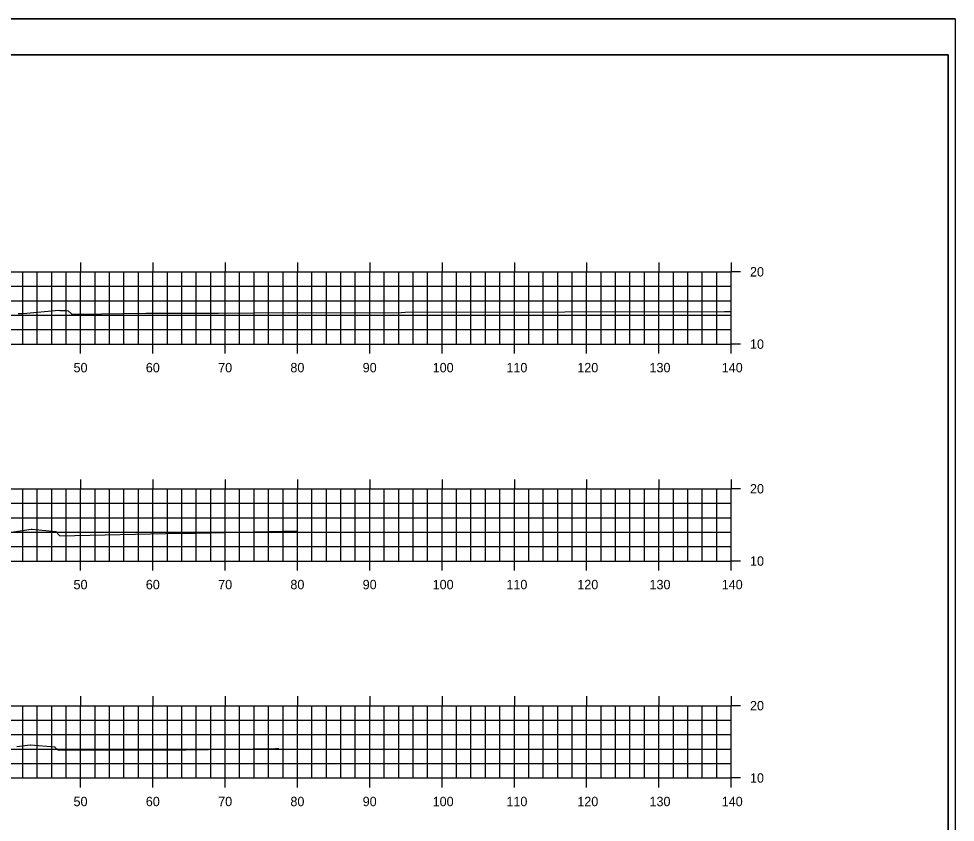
# Model space of a CAD drawing. Extents: x 40011 to 50684, y 49949 to 72236.
# Drawn here: x 41384 to 41513.6, y 69083.5 to 69194.6 of the extents above; entities that cross this region are included whole.
import ezdxf

# ---------------------------------------------------------------- set-up
doc = ezdxf.new("R2010")
doc.units = 0
for name, color, linetype in [('1', 7, 'Continuous'), ('41', 7, 'Continuous'), ('51', 7, 'Continuous'), ('53', 7, 'Continuous'), ('55', 7, 'Continuous'), ('57', 7, 'Continuous'), ('60', 7, 'Continuous')]:
    doc.layers.add(name, color=color, linetype=linetype)

msp = doc.modelspace()

# ---------------------------------------------------------------- linework, layer by layer
at = {"layer": '1'}
for p, q in [((41513.59, 69194.6), (41164.2, 69194.6)), ((41512.59, 69189.6), (41182.59, 69189.6)), ((41512.59, 68979.6), (41512.59, 69189.6))]:
    msp.add_line(p, q, dxfattribs=at)
at = {"layer": '41'}
for points in [[(41164.2, 69194.6), (41513.59, 69194.6), (41513.59, 68974.6), (41164.2, 68974.6)], [(41182.59, 69189.6), (41512.59, 69189.6), (41512.59, 68979.6), (41182.59, 68979.6)]]:
    msp.add_lwpolyline(points, close=True, dxfattribs=at)
at = {"layer": '51'}
for p, q in [((41384.59, 69149.6), (41384.59, 69159.6)), ((41386.59, 69149.6), (41386.59, 69159.6)), ((41388.59, 69149.6), (41388.59, 69159.6)), ((41390.59, 69149.6), (41390.59, 69159.6)), ((41394.59, 69149.6), (41394.59, 69159.6)), ((41396.59, 69149.6), (41396.59, 69159.6)), ((41398.59, 69149.6), (41398.59, 69159.6)), ((41400.59, 69149.6), (41400.59, 69159.6)), ((41404.59, 69149.6), (41404.59, 69159.6)), ((41406.59, 69149.6), (41406.59, 69159.6)), ((41408.59, 69149.6), (41408.59, 69159.6)), ((41410.59, 69149.6), (41410.59, 69159.6)), ((41414.59, 69149.6), (41414.59, 69159.6)), ((41416.59, 69149.6), (41416.59, 69159.6)), ((41418.59, 69149.6), (41418.59, 69159.6)), ((41420.59, 69149.6), (41420.59, 69159.6)), ((41424.59, 69149.6), (41424.59, 69159.6)), ((41426.59, 69149.6), (41426.59, 69159.6)), ((41428.59, 69149.6), (41428.59, 69159.6)), ((41430.59, 69149.6), (41430.59, 69159.6)), ((41434.59, 69149.6), (41434.59, 69159.6)), ((41436.59, 69149.6), (41436.59, 69159.6)), ((41438.59, 69149.6), (41438.59, 69159.6)), ((41440.59, 69149.6), (41440.59, 69159.6)), ((41444.59, 69149.6), (41444.59, 69159.6)), ((41446.59, 69149.6), (41446.59, 69159.6)), ((41448.59, 69149.6), (41448.59, 69159.6)), ((41450.59, 69149.6), (41450.59, 69159.6)), ((41454.59, 69149.6), (41454.59, 69159.6)), ((41456.59, 69149.6), (41456.59, 69159.6)), ((41458.59, 69149.6), (41458.59, 69159.6)), ((41460.59, 69149.6), (41460.59, 69159.6)), ((41464.59, 69149.6), (41464.59, 69159.6)), ((41466.59, 69149.6), (41466.59, 69159.6)), ((41468.59, 69149.6), (41468.59, 69159.6)), ((41470.59, 69149.6), (41470.59, 69159.6)), ((41474.59, 69149.6), (41474.59, 69159.6)), ((41476.59, 69149.6), (41476.59, 69159.6)), ((41478.59, 69149.6), (41478.59, 69159.6)), ((41480.59, 69149.6), (41480.59, 69159.6)), ((41482.59, 69149.6), (41482.59, 69159.6)), ((41483.89, 69159.6), (41482.59, 69159.6)), ((41202.59, 69149.6), (41482.59, 69149.6)), ((41392.59, 69148.3), (41392.59, 69149.6)), ((41402.59, 69148.3), (41402.59, 69149.6)), ((41412.59, 69148.3), (41412.59, 69149.6)), ((41422.59, 69148.3), (41422.59, 69149.6)), ((41432.59, 69148.3), (41432.59, 69149.6)), ((41442.59, 69148.3), (41442.59, 69149.6)), ((41452.59, 69148.3), (41452.59, 69149.6)), ((41462.59, 69148.3), (41462.59, 69149.6)), ((41472.59, 69148.3), (41472.59, 69149.6)), ((41482.59, 69148.3), (41482.59, 69149.6)), ((41483.89, 69149.6), (41482.59, 69149.6)), ((41384.59, 69119.6), (41384.59, 69129.6)), ((41386.59, 69119.6), (41386.59, 69129.6)), ((41388.59, 69119.6), (41388.59, 69129.6)), ((41390.59, 69119.6), (41390.59, 69129.6)), ((41394.59, 69119.6), (41394.59, 69129.6)), ((41396.59, 69119.6), (41396.59, 69129.6)), ((41398.59, 69119.6), (41398.59, 69129.6)), ((41400.59, 69119.6), (41400.59, 69129.6)), ((41404.59, 69119.6), (41404.59, 69129.6)), ((41406.59, 69119.6), (41406.59, 69129.6)), ((41408.59, 69119.6), (41408.59, 69129.6)), ((41410.59, 69119.6), (41410.59, 69129.6)), ((41414.59, 69119.6), (41414.59, 69129.6)), ((41416.59, 69119.6), (41416.59, 69129.6)), ((41418.59, 69119.6), (41418.59, 69129.6)), ((41420.59, 69119.6), (41420.59, 69129.6)), ((41424.59, 69119.6), (41424.59, 69129.6)), ((41426.59, 69119.6), (41426.59, 69129.6)), ((41428.59, 69119.6), (41428.59, 69129.6)), ((41430.59, 69119.6), (41430.59, 69129.6)), ((41434.59, 69119.6), (41434.59, 69129.6)), ((41436.59, 69119.6), (41436.59, 69129.6)), ((41438.59, 69119.6), (41438.59, 69129.6)), ((41440.59, 69119.6), (41440.59, 69129.6)), ((41444.59, 69119.6), (41444.59, 69129.6)), ((41446.59, 69119.6), (41446.59, 69129.6)), ((41448.59, 69119.6), (41448.59, 69129.6)), ((41450.59, 69119.6), (41450.59, 69129.6)), ((41454.59, 69119.6), (41454.59, 69129.6)), ((41456.59, 69119.6), (41456.59, 69129.6)), ((41458.59, 69119.6), (41458.59, 69129.6)), ((41460.59, 69119.6), (41460.59, 69129.6)), ((41464.59, 69119.6), (41464.59, 69129.6)), ((41466.59, 69119.6), (41466.59, 69129.6)), ((41468.59, 69119.6), (41468.59, 69129.6)), ((41470.59, 69119.6), (41470.59, 69129.6)), ((41474.59, 69119.6), (41474.59, 69129.6)), ((41476.59, 69119.6), (41476.59, 69129.6)), ((41478.59, 69119.6), (41478.59, 69129.6)), ((41480.59, 69119.6), (41480.59, 69129.6)), ((41482.59, 69119.6), (41482.59, 69129.6)), ((41483.89, 69129.6), (41482.59, 69129.6)), ((41202.59, 69119.6), (41482.59, 69119.6)), ((41392.59, 69118.3), (41392.59, 69119.6)), ((41402.59, 69118.3), (41402.59, 69119.6)), ((41412.59, 69118.3), (41412.59, 69119.6)), ((41422.59, 69118.3), (41422.59, 69119.6)), ((41432.59, 69118.3), (41432.59, 69119.6)), ((41442.59, 69118.3), (41442.59, 69119.6)), ((41452.59, 69118.3), (41452.59, 69119.6)), ((41462.59, 69118.3), (41462.59, 69119.6)), ((41472.59, 69118.3), (41472.59, 69119.6)), ((41482.59, 69118.3), (41482.59, 69119.6)), ((41483.89, 69119.6), (41482.59, 69119.6)), ((41384.59, 69089.6), (41384.59, 69099.6)), ((41386.59, 69089.6), (41386.59, 69099.6)), ((41388.59, 69089.6), (41388.59, 69099.6)), ((41390.59, 69089.6), (41390.59, 69099.6)), ((41394.59, 69089.6), (41394.59, 69099.6)), ((41396.59, 69089.6), (41396.59, 69099.6)), ((41398.59, 69089.6), (41398.59, 69099.6)), ((41400.59, 69089.6), (41400.59, 69099.6)), ((41404.59, 69089.6), (41404.59, 69099.6)), ((41406.59, 69089.6), (41406.59, 69099.6)), ((41408.59, 69089.6), (41408.59, 69099.6)), ((41410.59, 69089.6), (41410.59, 69099.6)), ((41414.59, 69089.6), (41414.59, 69099.6)), ((41416.59, 69089.6), (41416.59, 69099.6)), ((41418.59, 69089.6), (41418.59, 69099.6)), ((41420.59, 69089.6), (41420.59, 69099.6)), ((41424.59, 69089.6), (41424.59, 69099.6)), ((41426.59, 69089.6), (41426.59, 69099.6)), ((41428.59, 69089.6), (41428.59, 69099.6)), ((41430.59, 69089.6), (41430.59, 69099.6)), ((41434.59, 69089.6), (41434.59, 69099.6)), ((41436.59, 69089.6), (41436.59, 69099.6)), ((41438.59, 69089.6), (41438.59, 69099.6)), ((41440.59, 69089.6), (41440.59, 69099.6)), ((41444.59, 69089.6), (41444.59, 69099.6)), ((41446.59, 69089.6), (41446.59, 69099.6)), ((41448.59, 69089.6), (41448.59, 69099.6)), ((41450.59, 69089.6), (41450.59, 69099.6)), ((41454.59, 69089.6), (41454.59, 69099.6)), ((41456.59, 69089.6), (41456.59, 69099.6)), ((41458.59, 69089.6), (41458.59, 69099.6)), ((41460.59, 69089.6), (41460.59, 69099.6)), ((41464.59, 69089.6), (41464.59, 69099.6)), ((41466.59, 69089.6), (41466.59, 69099.6)), ((41468.59, 69089.6), (41468.59, 69099.6)), ((41470.59, 69089.6), (41470.59, 69099.6)), ((41474.59, 69089.6), (41474.59, 69099.6)), ((41476.59, 69089.6), (41476.59, 69099.6)), ((41478.59, 69089.6), (41478.59, 69099.6)), ((41480.59, 69089.6), (41480.59, 69099.6)), ((41482.59, 69089.6), (41482.59, 69099.6)), ((41483.89, 69099.6), (41482.59, 69099.6)), ((41202.59, 69089.6), (41482.59, 69089.6)), ((41392.59, 69088.3), (41392.59, 69089.6)), ((41402.59, 69088.3), (41402.59, 69089.6)), ((41412.59, 69088.3), (41412.59, 69089.6)), ((41422.59, 69088.3), (41422.59, 69089.6)), ((41432.59, 69088.3), (41432.59, 69089.6)), ((41442.59, 69088.3), (41442.59, 69089.6)), ((41452.59, 69088.3), (41452.59, 69089.6)), ((41462.59, 69088.3), (41462.59, 69089.6)), ((41472.59, 69088.3), (41472.59, 69089.6)), ((41482.59, 69088.3), (41482.59, 69089.6)), ((41483.89, 69089.6), (41482.59, 69089.6))]:
    msp.add_line(p, q, dxfattribs=at)
at = {"layer": '53'}
for p, q in [((41202.59, 69157.6), (41482.59, 69157.6)), ((41202.59, 69155.6), (41482.59, 69155.6)), ((41202.59, 69153.6), (41482.59, 69153.6)), ((41202.59, 69151.6), (41482.59, 69151.6)), ((41202.59, 69127.6), (41482.59, 69127.6)), ((41202.59, 69125.6), (41482.59, 69125.6)), ((41202.59, 69123.6), (41482.59, 69123.6)), ((41202.59, 69121.6), (41482.59, 69121.6)), ((41202.59, 69097.6), (41482.59, 69097.6)), ((41202.59, 69095.6), (41482.59, 69095.6)), ((41202.59, 69093.6), (41482.59, 69093.6)), ((41202.59, 69091.6), (41482.59, 69091.6))]:
    msp.add_line(p, q, dxfattribs=at)
at = {"layer": '55'}
for p, q in [((41202.59, 69159.6), (41482.59, 69159.6)), ((41392.59, 69149.6), (41392.59, 69159.6)), ((41402.59, 69149.6), (41402.59, 69159.6)), ((41412.59, 69149.6), (41412.59, 69159.6)), ((41422.59, 69149.6), (41422.59, 69159.6)), ((41432.59, 69149.6), (41432.59, 69159.6)), ((41442.59, 69149.6), (41442.59, 69159.6)), ((41452.59, 69149.6), (41452.59, 69159.6)), ((41462.59, 69149.6), (41462.59, 69159.6)), ((41472.59, 69149.6), (41472.59, 69159.6)), ((41482.59, 69149.6), (41482.59, 69159.6)), ((41202.59, 69149.6), (41482.59, 69149.6)), ((41202.59, 69129.6), (41482.59, 69129.6)), ((41392.59, 69119.6), (41392.59, 69129.6)), ((41402.59, 69119.6), (41402.59, 69129.6)), ((41412.59, 69119.6), (41412.59, 69129.6)), ((41422.59, 69119.6), (41422.59, 69129.6)), ((41432.59, 69119.6), (41432.59, 69129.6)), ((41442.59, 69119.6), (41442.59, 69129.6)), ((41452.59, 69119.6), (41452.59, 69129.6)), ((41462.59, 69119.6), (41462.59, 69129.6)), ((41472.59, 69119.6), (41472.59, 69129.6)), ((41482.59, 69119.6), (41482.59, 69129.6)), ((41202.59, 69119.6), (41482.59, 69119.6)), ((41202.59, 69099.6), (41482.59, 69099.6)), ((41392.59, 69089.6), (41392.59, 69099.6)), ((41402.59, 69089.6), (41402.59, 69099.6)), ((41412.59, 69089.6), (41412.59, 69099.6)), ((41422.59, 69089.6), (41422.59, 69099.6)), ((41432.59, 69089.6), (41432.59, 69099.6)), ((41442.59, 69089.6), (41442.59, 69099.6)), ((41452.59, 69089.6), (41452.59, 69099.6)), ((41462.59, 69089.6), (41462.59, 69099.6)), ((41472.59, 69089.6), (41472.59, 69099.6)), ((41482.59, 69089.6), (41482.59, 69099.6)), ((41202.59, 69089.6), (41482.59, 69089.6))]:
    msp.add_line(p, q, dxfattribs=at)
at = {"layer": '57'}
for points in [[(41383.97, 69153.82), (41384.54, 69153.82), (41384.64, 69153.84), (41389.58, 69154.28), (41389.72, 69154.26), (41389.82, 69154.25), (41390.64, 69154.23), (41390.85, 69154.22), (41391.35, 69153.78), (41391.38, 69153.75), (41392.42, 69153.76), (41401.59, 69153.86), (41404.76, 69153.89), (41411.61, 69153.88), (41421.4, 69153.96), (41423.65, 69153.94), (41436.93, 69153.99), (41437.48, 69154), (41481.67, 69154.1), (41482.59, 69154.11)], [(41383.32, 69123.64), (41385.77, 69124.02), (41385.88, 69124.01), (41389.16, 69123.7), (41389.69, 69123.13), (41389.71, 69123.11), (41406.44, 69123.44), (41407.68, 69123.45), (41408.46, 69123.46), (41422.63, 69123.76)], [(41383.77, 69093.95), (41385.61, 69094.17), (41385.67, 69094.17), (41389.03, 69093.9), (41389.04, 69093.88), (41389.5, 69093.44), (41406.55, 69093.5), (41407.16, 69093.51), (41419.57, 69093.66), (41420.02, 69093.66)]]:
    msp.add_lwpolyline(points, dxfattribs=at)
at = {"layer": '60'}
for p, q in [((41392.59, 69160.9), (41392.59, 69159.6)), ((41402.59, 69160.9), (41402.59, 69159.6)), ((41412.59, 69160.9), (41412.59, 69159.6)), ((41422.59, 69160.9), (41422.59, 69159.6)), ((41432.59, 69160.9), (41432.59, 69159.6)), ((41442.59, 69160.9), (41442.59, 69159.6)), ((41452.59, 69160.9), (41452.59, 69159.6)), ((41462.59, 69160.9), (41462.59, 69159.6)), ((41472.59, 69160.9), (41472.59, 69159.6)), ((41482.59, 69160.9), (41482.59, 69159.6)), ((41392.59, 69130.9), (41392.59, 69129.6)), ((41402.59, 69130.9), (41402.59, 69129.6)), ((41412.59, 69130.9), (41412.59, 69129.6)), ((41422.59, 69130.9), (41422.59, 69129.6)), ((41432.59, 69130.9), (41432.59, 69129.6)), ((41442.59, 69130.9), (41442.59, 69129.6)), ((41452.59, 69130.9), (41452.59, 69129.6)), ((41462.59, 69130.9), (41462.59, 69129.6)), ((41472.59, 69130.9), (41472.59, 69129.6)), ((41482.59, 69130.9), (41482.59, 69129.6)), ((41392.59, 69100.9), (41392.59, 69099.6)), ((41402.59, 69100.9), (41402.59, 69099.6)), ((41412.59, 69100.9), (41412.59, 69099.6)), ((41422.59, 69100.9), (41422.59, 69099.6)), ((41432.59, 69100.9), (41432.59, 69099.6)), ((41442.59, 69100.9), (41442.59, 69099.6)), ((41452.59, 69100.9), (41452.59, 69099.6)), ((41462.59, 69100.9), (41462.59, 69099.6)), ((41472.59, 69100.9), (41472.59, 69099.6)), ((41482.59, 69100.9), (41482.59, 69099.6))]:
    msp.add_line(p, q, dxfattribs=at)

# ---------------------------------------------------------------- texts
at = {"layer": '51'}
for s, p in [('20', (41485.19, 69158.95)), ('10', (41485.19, 69148.95)), ('50', (41391.61, 69145.7)), ('60', (41401.61, 69145.7)), ('70', (41411.62, 69145.7)), ('80', (41421.61, 69145.7)), ('90', (41431.61, 69145.7)), ('100', (41441.29, 69145.7)), ('110', (41451.49, 69145.7)), ('120', (41461.3, 69145.7)), ('130', (41471.29, 69145.7)), ('140', (41481.28, 69145.7)), ('20', (41485.19, 69128.95)), ('10', (41485.19, 69118.95)), ('50', (41391.61, 69115.7)), ('60', (41401.61, 69115.7)), ('70', (41411.62, 69115.7)), ('80', (41421.61, 69115.7)), ('90', (41431.61, 69115.7)), ('100', (41441.29, 69115.7)), ('110', (41451.49, 69115.7)), ('120', (41461.3, 69115.7)), ('130', (41471.29, 69115.7)), ('140', (41481.28, 69115.7)), ('20', (41485.19, 69098.95)), ('10', (41485.19, 69088.95)), ('50', (41391.61, 69085.7)), ('60', (41401.61, 69085.7)), ('70', (41411.62, 69085.7)), ('80', (41421.61, 69085.7)), ('90', (41431.61, 69085.7)), ('100', (41441.29, 69085.7)), ('110', (41451.49, 69085.7)), ('120', (41461.3, 69085.7)), ('130', (41471.29, 69085.7)), ('140', (41481.28, 69085.7))]:
    msp.add_text(s, height=1.3, dxfattribs=at).set_placement(p)

doc.saveas('drawing.dxf')
